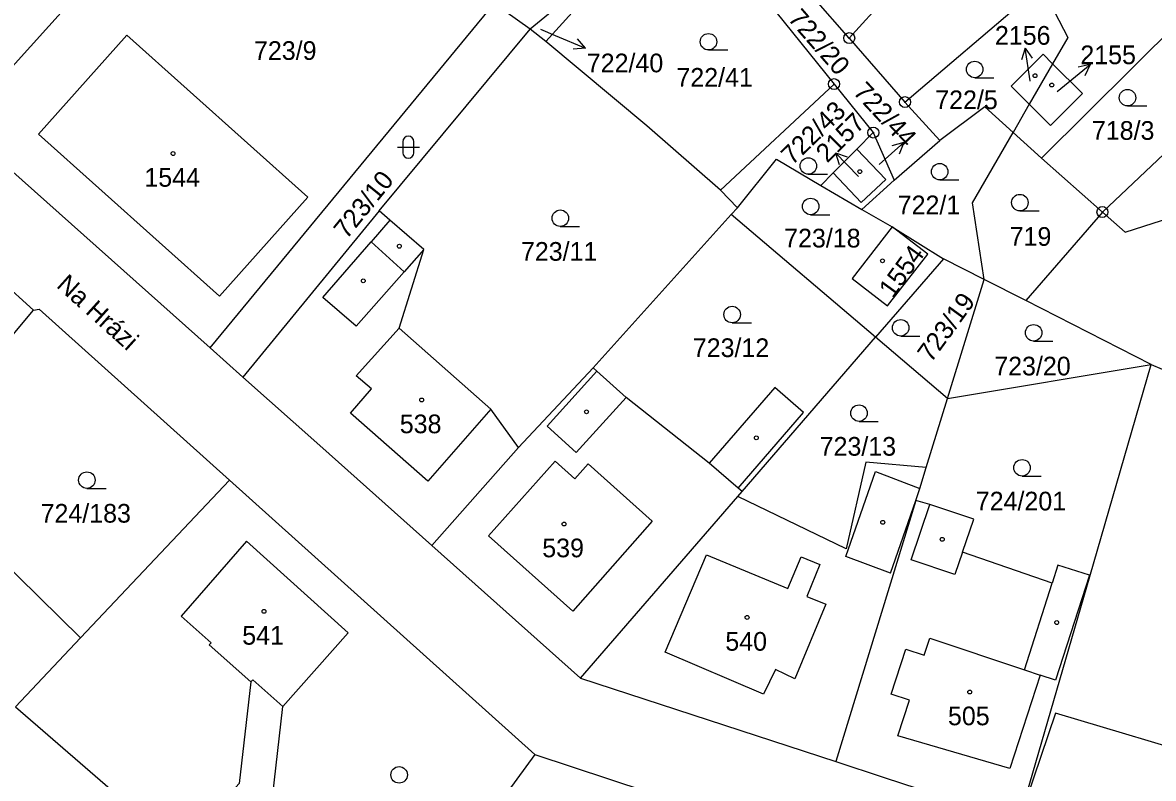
# Model space of a CAD drawing. Extents: x -680203 to -673936, y -1102717 to -1093650.
# Drawn here: x -678515.7 to -678412.8, y -1097856.9 to -1097788.1 of the extents above; entities that cross this region are included whole.
import ezdxf

# ---------------------------------------------------------------- set-up
doc = ezdxf.new("R2010")
doc.units = 0
for name, color, linetype in [('SOxx02xx_Koleje_param další_Popis10', 7, 'Continuous'), ('SOxx02xx_Staničení_Popis10', 7, 'Continuous'), ('SOxxxxxx_Koleje_hlavní_body_Popis10', 7, 'Continuous'), ('SOxxxxxx_Koleje_param další_Popis10', 7, 'Continuous'), ('SOxxxxxx_Osa_bod_P', 7, 'Continuous'), ('SOxxxxxx_Staničení_Popis10', 7, 'Continuous'), ('x_prac', 7, 'Continuous')]:
    doc.layers.add(name, color=color, linetype=linetype)

msp = doc.modelspace()

# ---------------------------------------------------------------- linework, layer by layer
at = {"layer": 'SOxx02xx_Koleje_param další_Popis10'}
for centre, radius in [((-678440.5, -1097789.55), 0.5), ((-678440.5, -1097789.55), 0.0303), ((-678441.88, -1097793.73), 0.5), ((-678441.88, -1097793.73), 0.0303), ((-678435.43, -1097795.37), 0.5), ((-678435.43, -1097795.37), 0.0303), ((-678438.31, -1097798.14), 0.5), ((-678438.31, -1097798.14), 0.0303), ((-678417.47, -1097805.37), 0.5), ((-678417.47, -1097805.37), 0.0303)]:
    msp.add_circle(centre, radius, dxfattribs=at)
at = {"layer": 'SOxx02xx_Staničení_Popis10'}
for p, q in [((-678468.59, -1097788.74), (-678467.25, -1097789.3)), ((-678467.25, -1097789.3), (-678464.49, -1097790.47)), ((-678464.49, -1097790.47), (-678465.21, -1097789.62)), ((-678464.49, -1097790.47), (-678465.6, -1097790.54)), ((-678424.5, -1097790.47), (-678424.84, -1097791.53)), ((-678424.03, -1097793.43), (-678424.5, -1097790.47)), ((-678424.5, -1097790.47), (-678423.85, -1097791.38)), ((-678420.93, -1097793.85), (-678418.6, -1097791.96)), ((-678418.6, -1097791.96), (-678419.69, -1097792.2)), ((-678418.6, -1097791.96), (-678419.06, -1097792.98)), ((-678424.03, -1097793.48), (-678424.03, -1097793.43)), ((-678421.6, -1097794.4), (-678420.93, -1097793.85)), ((-678437.77, -1097801.06), (-678435.54, -1097799.05)), ((-678435.54, -1097799.05), (-678436.62, -1097799.35)), ((-678435.54, -1097799.05), (-678435.95, -1097800.09)), ((-678439.66, -1097802.13), (-678441.74, -1097799.97)), ((-678441.74, -1097799.97), (-678440.69, -1097800.34)), ((-678441.74, -1097799.97), (-678441.41, -1097801.04))]:
    msp.add_line(p, q, dxfattribs=at)
at = {"layer": 'SOxxxxxx_Koleje_hlavní_body_Popis10'}
for p, q in [((-678453.3, -1097790.63), (-678451.55, -1097790.63)), ((-678429.09, -1097793.15), (-678427.34, -1097793.15)), ((-678415.19, -1097795.72), (-678413.44, -1097795.72)), ((-678481.6, -1097799.47), (-678479.6, -1097799.47)), ((-678481.1, -1097798.97), (-678481.1, -1097799.97)), ((-678480.1, -1097799.97), (-678480.1, -1097798.97)), ((-678444.22, -1097801.93), (-678442.47, -1097801.93)), ((-678432.27, -1097802.45), (-678430.52, -1097802.45)), ((-678444.01, -1097805.61), (-678442.26, -1097805.61)), ((-678424.98, -1097805.26), (-678423.23, -1097805.26)), ((-678466.78, -1097806.68), (-678465.03, -1097806.68)), ((-678451.15, -1097815.44), (-678449.4, -1097815.44)), ((-678435.82, -1097816.65), (-678434.07, -1097816.65)), ((-678423.73, -1097817.1), (-678421.98, -1097817.1)), ((-678439.61, -1097824.41), (-678437.86, -1097824.41)), ((-678424.78, -1097829.38), (-678423.03, -1097829.38)), ((-678509.84, -1097830.5), (-678508.09, -1097830.5))]:
    msp.add_line(p, q, dxfattribs=at)
for centre in [(-678453.3, -1097789.88), (-678429.09, -1097792.4), (-678415.19, -1097794.97), (-678444.22, -1097801.18), (-678432.27, -1097801.7), (-678444.01, -1097804.86), (-678424.98, -1097804.51), (-678466.78, -1097805.93), (-678451.15, -1097814.69), (-678435.82, -1097815.9), (-678423.73, -1097816.35), (-678439.61, -1097823.66), (-678424.78, -1097828.63), (-678509.84, -1097829.75), (-678481.44, -1097856.56)]:
    msp.add_circle(centre, 0.75, dxfattribs=at)
for centre, start, end in [((-678480.6, -1097798.97), 0, 180), ((-678480.6, -1097799.97), 180, 359.9879)]:
    msp.add_arc(centre, 0.5, start, end, dxfattribs=at)
at = {"layer": 'SOxxxxxx_Koleje_param další_Popis10'}
for centre in [(-678423.6, -1097792.97), (-678422.08, -1097793.82), (-678502, -1097800.05), (-678439.54, -1097801.69), (-678481.42, -1097808.48), (-678437.47, -1097809.81), (-678484.7, -1097811.63), (-678479.39, -1097822.46), (-678464.4, -1097823.54), (-678448.95, -1097825.91), (-678437.45, -1097833.59), (-678466.44, -1097833.75), (-678432.04, -1097835.14), (-678493.73, -1097841.69), (-678449.79, -1097842.24), (-678421.63, -1097842.71), (-678429.54, -1097849.03)]:
    msp.add_circle(centre, 0.175, dxfattribs=at)
at = {"layer": 'SOxxxxxx_Staničení_Popis10'}
for p, q in [((-678482.27, -1097806.12), (-678483.98, -1097808.08)), ((-678488.37, -1097813.13), (-678483.98, -1097808.08)), ((-678483.98, -1097808.08), (-678480.99, -1097810.82)), ((-678479.2, -1097808.79), (-678480.99, -1097810.82)), ((-678485.36, -1097815.76), (-678480.99, -1097810.82)), ((-678485.36, -1097815.76), (-678488.37, -1097813.13)), ((-678485.34, -1097820.27), (-678481.45, -1097815.93)), ((-678467.98, -1097824.84), (-678463.45, -1097819.84)), ((-678483.96, -1097821.45), (-678485.34, -1097820.27)), ((-678485.87, -1097823.67), (-678483.96, -1097821.45)), ((-678460.8, -1097822.24), (-678465.34, -1097827.25)), ((-678478.84, -1097829.85), (-678485.87, -1097823.67)), ((-678473.1, -1097823.31), (-678478.84, -1097829.85)), ((-678465.34, -1097827.25), (-678467.98, -1097824.84)), ((-678473.3, -1097834.82), (-678467.24, -1097828.04)), ((-678467.24, -1097828.04), (-678465.46, -1097829.63)), ((-678465.46, -1097829.63), (-678464.25, -1097828.28)), ((-678464.25, -1097828.28), (-678458.42, -1097833.5)), ((-678450.6, -1097830.49), (-678453.23, -1097828.22)), ((-678440.82, -1097836.7), (-678438.12, -1097828.97)), ((-678438.12, -1097828.97), (-678434.08, -1097830.5)), ((-678436.76, -1097838.23), (-678434.43, -1097831.62)), ((-678434.88, -1097836.99), (-678433.18, -1097831.96)), ((-678458.42, -1097833.5), (-678465.63, -1097841.67)), ((-678465.63, -1097841.67), (-678473.3, -1097834.82)), ((-678430.2, -1097836.32), (-678430.89, -1097838.34)), ((-678457.23, -1097845.41), (-678453.49, -1097836.56)), ((-678453.49, -1097836.56), (-678446.08, -1097839.62)), ((-678446.08, -1097839.62), (-678444.88, -1097836.73)), ((-678444.88, -1097836.73), (-678443.17, -1097837.44)), ((-678443.17, -1097837.44), (-678444.36, -1097840.33)), ((-678436.76, -1097838.23), (-678440.82, -1097836.7)), ((-678430.89, -1097838.34), (-678434.88, -1097836.99)), ((-678418.66, -1097838.41), (-678421.73, -1097847.95)), ((-678424.57, -1097847), (-678422.05, -1097839.13)), ((-678444.36, -1097840.33), (-678442.63, -1097841.05)), ((-678442.63, -1097841.05), (-678445.46, -1097847.82)), ((-678433.68, -1097845.68), (-678433.18, -1097844.14)), ((-678433.18, -1097844.14), (-678424.57, -1097847)), ((-678448.31, -1097849.22), (-678457.23, -1097845.41)), ((-678436.68, -1097849.23), (-678435.35, -1097845.14)), ((-678435.35, -1097845.14), (-678433.68, -1097845.68)), ((-678447.21, -1097846.97), (-678448.31, -1097849.22)), ((-678445.46, -1097847.82), (-678447.21, -1097846.97)), ((-678423.12, -1097847.49), (-678425.89, -1097855.99)), ((-678424.57, -1097847), (-678423.12, -1097847.49)), ((-678421.73, -1097847.95), (-678423.12, -1097847.49)), ((-678494.76, -1097847.92), (-678494.93, -1097848.11)), ((-678492.03, -1097850.35), (-678494.76, -1097847.92)), ((-678435.02, -1097849.77), (-678436.68, -1097849.23)), ((-678436.07, -1097853), (-678435.02, -1097849.77)), ((-678425.89, -1097855.99), (-678436.07, -1097853))]:
    msp.add_line(p, q, dxfattribs=at)
at = {"layer": 'x_prac'}
for p, q in [((-678427.82, -1097775.56), (-678440.5, -1097789.55)), ((-678460.14, -1097781.01), (-678469.51, -1097788.73)), ((-678468.09, -1097789.87), (-678460.14, -1097781.01)), ((-678440.5, -1097789.55), (-678446.19, -1097783.04)), ((-678405.88, -1097783.43), (-678423.01, -1097800.47)), ((-678435.43, -1097795.37), (-678423.05, -1097784.8)), ((-678498.63, -1097817.71), (-678472.72, -1097786.35)), ((-678469.51, -1097788.73), (-678471.83, -1097787.09)), ((-678483.24, -1097805.27), (-678469.51, -1097788.73)), ((-678468.09, -1097789.87), (-678469.51, -1097788.73)), ((-678440.5, -1097789.55), (-678435.43, -1097795.37)), ((-678425.76, -1097793.91), (-678422.85, -1097791.02)), ((-678422.85, -1097791.02), (-678422, -1097791.88)), ((-678422, -1097791.88), (-678424.12, -1097795.56)), ((-678422, -1097791.88), (-678419.29, -1097794.6)), ((-678452.22, -1097803.38), (-678441.88, -1097793.73)), ((-678441.88, -1097793.73), (-678438.31, -1097798.14)), ((-678424.12, -1097795.56), (-678425.76, -1097793.91)), ((-678432.26, -1097798.85), (-678435.43, -1097795.37)), ((-678419.29, -1097794.6), (-678422.2, -1097797.49)), ((-678424.12, -1097795.56), (-678425.6, -1097798.14)), ((-678422.2, -1097797.49), (-678424.12, -1097795.56)), ((-678521.41, -1097797.42), (-678498.63, -1097817.71)), ((-678439.8, -1097799.64), (-678438.31, -1097798.14)), ((-678438.31, -1097798.14), (-678436.42, -1097802.48)), ((-678425.6, -1097798.14), (-678423.01, -1097800.47)), ((-678436.42, -1097802.48), (-678432.26, -1097798.85)), ((-678441.96, -1097801.81), (-678439.8, -1097799.64)), ((-678423.01, -1097800.47), (-678417.47, -1097805.37)), ((-678443.08, -1097802.94), (-678441.96, -1097801.81)), ((-678439.34, -1097805.13), (-678436.42, -1097802.48)), ((-678450.67, -1097804.99), (-678452.22, -1097803.38)), ((-678443.08, -1097802.94), (-678439.34, -1097805.13)), ((-678483.24, -1097805.27), (-678495.65, -1097820.38)), ((-678463.8, -1097819.53), (-678451.25, -1097805.58)), ((-678451.25, -1097805.58), (-678450.67, -1097804.99)), ((-678438.11, -1097816.76), (-678451.25, -1097805.58)), ((-678417.47, -1097805.37), (-678424.44, -1097813.43)), ((-678431.94, -1097809.62), (-678438.11, -1097816.76)), ((-678428.24, -1097811.5), (-678431.94, -1097809.62)), ((-678431.57, -1097822.33), (-678428.24, -1097811.5)), ((-678424.44, -1097813.43), (-678428.24, -1097811.5)), ((-678413.04, -1097819.23), (-678424.44, -1097813.43)), ((-678450.24, -1097830.8), (-678438.11, -1097816.76)), ((-678431.57, -1097822.33), (-678438.11, -1097816.76)), ((-678498.63, -1097817.71), (-678495.65, -1097820.38)), ((-678463.8, -1097819.53), (-678470.57, -1097826.78)), ((-678431.57, -1097822.33), (-678413.04, -1097819.23)), ((-678418.62, -1097838.51), (-678413.04, -1097819.23)), ((-678433.49, -1097828.59), (-678431.57, -1097822.33)), ((-678478.47, -1097835.7), (-678470.57, -1097826.78)), ((-678496.87, -1097829.76), (-678510.43, -1097844.11)), ((-678496.87, -1097829.76), (-678469.1, -1097854.71)), ((-678510.43, -1097844.11), (-678523.87, -1097830.89)), ((-678464.93, -1097847.78), (-678450.64, -1097831.25)), ((-678450.64, -1097831.25), (-678450.24, -1097830.8)), ((-678434.43, -1097831.62), (-678441.72, -1097855.36)), ((-678478.47, -1097835.7), (-678464.93, -1097847.78)), ((-678425.08, -1097860.79), (-678418.62, -1097838.51)), ((-678510.43, -1097844.11), (-678516.34, -1097850.36)), ((-678464.93, -1097847.78), (-678441.72, -1097855.36)), ((-678516.34, -1097850.36), (-678504.92, -1097860.25)), ((-678469.1, -1097854.71), (-678485.46, -1097877.1)), ((-678469.1, -1097854.71), (-678452.69, -1097860.11))]:
    msp.add_line(p, q, dxfattribs=at)
for points in [[(-678495.96, -1097769.2), (-678505.23, -1097779.49), (-678521.41, -1097797.42)], [(-678455.96, -1097776.21), (-678447.18, -1097787.15), (-678441.88, -1097793.73)], [(-678423.05, -1097784.8), (-678420.63, -1097789.5), (-678422, -1097791.88)], [(-678404.25, -1097788.39), (-678411.89, -1097800.09), (-678417.47, -1097805.37)], [(-678514.24, -1097798.3), (-678497.78, -1097813.02), (-678489.75, -1097804.01), (-678506.21, -1097789.29), (-678514.24, -1097798.3)], [(-678452.22, -1097803.38), (-678458.9, -1097797.53), (-678468.09, -1097789.87)], [(-678425.6, -1097798.14), (-678428.17, -1097795.81), (-678432.26, -1097798.85)], [(-678428.24, -1097811.5), (-678429.28, -1097804.54), (-678425.6, -1097798.14)], [(-678439.8, -1097799.64), (-678437.17, -1097802.4), (-678439.4, -1097804.5), (-678441.96, -1097801.81)], [(-678450.67, -1097804.99), (-678447.11, -1097800.57), (-678443.08, -1097802.94)], [(-678417.47, -1097805.37), (-678415.39, -1097807.21), (-678400.39, -1097802.39)], [(-678470.57, -1097826.78), (-678473.1, -1097823.31), (-678481.45, -1097815.93), (-678479.2, -1097808.79), (-678482.27, -1097806.12), (-678483.24, -1097805.27)], [(-678439.34, -1097805.13), (-678436.59, -1097806.72), (-678431.94, -1097809.62)], [(-678514.68, -1097814.3), (-678517.63, -1097811.64), (-678517.47, -1097811.45), (-678522.37, -1097807.03), (-678529.11, -1097814.63), (-678531.93, -1097817.81), (-678534.37, -1097820.57)], [(-678433.34, -1097809.21), (-678436.59, -1097806.72), (-678440.23, -1097811.41), (-678437.03, -1097813.91), (-678433.34, -1097809.21)], [(-678523.87, -1097830.89), (-678521.35, -1097828.32), (-678517.3, -1097817.43), (-678514.68, -1097814.3)], [(-678514.68, -1097814.3), (-678514.19, -1097814.21), (-678496.87, -1097829.76)], [(-678450.24, -1097830.8), (-678450.6, -1097830.49), (-678444.65, -1097823.6), (-678447.28, -1097821.33), (-678453.23, -1097828.22), (-678460.8, -1097822.24), (-678463.45, -1097819.84), (-678463.8, -1097819.53)], [(-678413.04, -1097819.23), (-678412.04, -1097819.66), (-678395.14, -1097826.35), (-678389.79, -1097829.87), (-678387.2, -1097831.8), (-678386.12, -1097833.34), (-678387.13, -1097837.08)], [(-678495.65, -1097820.38), (-678488.66, -1097826.61), (-678478.47, -1097835.7)], [(-678433.49, -1097828.59), (-678438.99, -1097828.13), (-678440.77, -1097836), (-678450.64, -1097831.25)], [(-678434.43, -1097831.62), (-678434.08, -1097830.5), (-678433.49, -1097828.59)], [(-678418.62, -1097838.51), (-678418.66, -1097838.41), (-678421.52, -1097837.49), (-678422.05, -1097839.13), (-678430.2, -1097836.32), (-678429.18, -1097833.3), (-678433.18, -1097831.96), (-678434.43, -1097831.62)], [(-678498.55, -1097844.55), (-678498.72, -1097844.74), (-678494.93, -1097848.11), (-678496, -1097857.35), (-678499.92, -1097861.68), (-678497.04, -1097864.28), (-678493.74, -1097867.26), (-678490.94, -1097864.22), (-678494.27, -1097861.22), (-678493.12, -1097859.95), (-678492.03, -1097850.35), (-678486.06, -1097843.64), (-678495.32, -1097835.31), (-678501.26, -1097842.14), (-678498.55, -1097844.55)], [(-678406.92, -1097855.39), (-678421.74, -1097850.94), (-678425.08, -1097860.79)], [(-678441.72, -1097855.36), (-678437.31, -1097856.8), (-678425.08, -1097860.79)]]:
    msp.add_lwpolyline(points, dxfattribs=at)

# ---------------------------------------------------------------- texts
at = {"layer": 'SOxx02xx_Staničení_Popis10'}
msp.add_text('Na Hrázi', height=1.7, rotation=318, dxfattribs=at).set_placement((-678512.69, -1097812.15))
at = {"layer": 'SOxxxxxx_Osa_bod_P'}
for s, rotation, p in [('722/20', 311, (-678446.15, -1097787.82)), ('722/44', 313, (-678440.22, -1097794.52)), ('722/43', 44, (-678445.69, -1097801.17)), ('2157', 45, (-678442.5, -1097800.97)), ('723/10', 51, (-678486.21, -1097807.91)), ('1554', 54, (-678436.55, -1097813.29)), ('723/19', 54, (-678433.05, -1097819.14))]:
    msp.add_text(s, height=1.7, rotation=rotation, dxfattribs=at).set_placement(p)
for s, p in [('2156', (-678427.25, -1097790.15)), ('723/9', (-678494.64, -1097791.53)), ('2155', (-678419.48, -1097791.92)), ('722/40', (-678464.37, -1097792.66)), ('722/41', (-678456.22, -1097793.97)), ('722/5', (-678432.68, -1097796.01)), ('718/3', (-678418.43, -1097798.8)), ('1544', (-678504.61, -1097803.07)), ('722/1', (-678436.09, -1097805.57)), ('723/18', (-678446.42, -1097808.59)), ('719', (-678425.91, -1097808.44)), ('723/11', (-678470.36, -1097809.8)), ('723/12', (-678454.73, -1097818.56)), ('723/20', (-678427.31, -1097820.23)), ('538', (-678481.38, -1097825.49)), ('723/13', (-678443.19, -1097827.53)), ('724/201', (-678428.99, -1097832.51)), ('724/183', (-678514.05, -1097833.62)), ('539', (-678468.42, -1097836.77)), ('541', (-678495.71, -1097844.72)), ('540', (-678451.77, -1097845.27)), ('505', (-678431.52, -1097852.05))]:
    msp.add_text(s, height=1.7, dxfattribs=at).set_placement(p)

doc.saveas('drawing.dxf')
